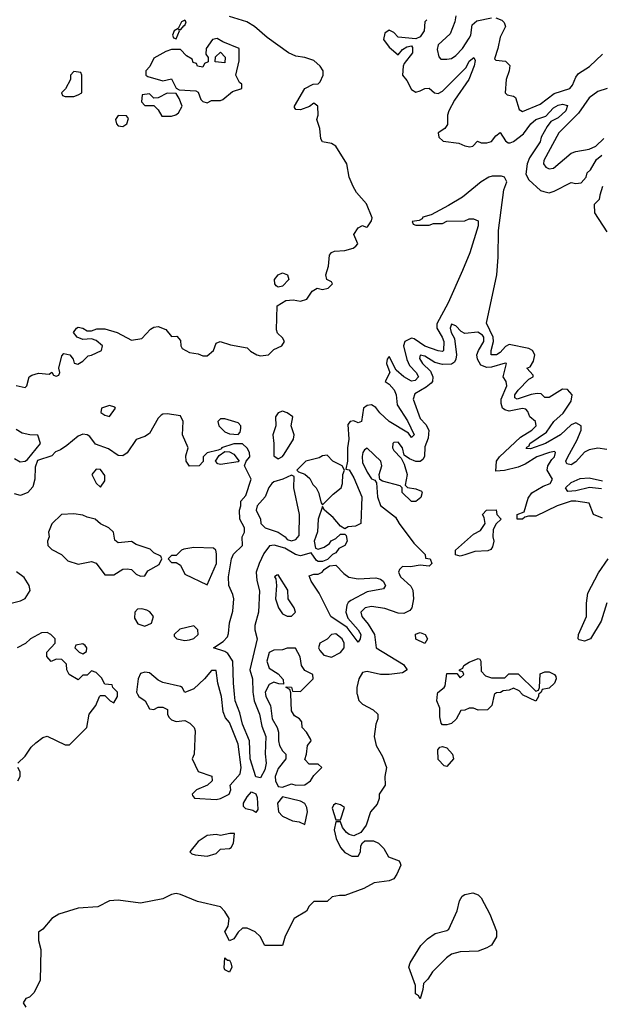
# Model space of a CAD drawing. Header units: inches. Extents: x 2601682 to 2755810, y 449311 to 584050.
# Tile 281 of 505: x 2675986 to 2678605, y 468603 to 473040. Entities that reach past the tile are written whole.
import ezdxf

# ---------------------------------------------------------------- set-up
doc = ezdxf.new("R2010")
doc.units = ezdxf.units.IN
doc.header["$MEASUREMENT"] = 0
doc.layers.add('C6476', color=7, linetype='Continuous')
doc.layers.add('C6477', color=7, linetype='Continuous')

msp = doc.modelspace()

# ---------------------------------------------------------------- linework, layer by layer
at = {"layer": 'C6476', "color": 2}
for points, elevation in [([(2675978, 469690), (2676010, 469722), (2676038, 469762), (2676058, 469782), (2676090, 469804.7), (2676110, 469811.3), (2676190, 469772), (2676210, 469772), (2676288, 469850), (2676299, 469910), (2676328.7, 469950), (2676346, 469990), (2676350, 469994), (2676370, 469994), (2676394, 469970), (2676410, 469962), (2676426, 469990), (2676426, 470000)], 6), ([(2677505.5, 470000), (2677512.5, 469972.5), (2677530, 469956.3), (2677578, 469930), (2677598, 469910), (2677598, 469890), (2677590, 469866), (2677582, 469810), (2677590.7, 469770), (2677619.5, 469719.5), (2677637.3, 469670), (2677630.7, 469630), (2677631, 469590), (2677604.7, 469550), (2677604.7, 469530), (2677595.3, 469504.7), (2677566, 469470), (2677546.8, 469410), (2677522.8, 469377.2), (2677490, 469362), (2677469, 469369), (2677457.2, 469377.2), (2677440.2, 469400.2), (2677430, 469426), (2677410, 469426), (2677402, 469390), (2677411.3, 469350), (2677431, 469310), (2677450, 469286.8), (2677482, 469270), (2677510, 469271.3), (2677521.2, 469290), (2677522.7, 469317.3), (2677528.9, 469331.1), (2677540.2, 469339.8), (2677579.8, 469339.8), (2677602, 469330), (2677625.4, 469305.4), (2677647.3, 469267.3), (2677694, 469250), (2677699.6, 469239.6), (2677702, 469230), (2677684.7, 469190), (2677670, 469168.7), (2677650, 469159), (2677582, 469150), (2677535.2, 469124.8), (2677450, 469093.2), (2677426, 469094), (2677392.7, 469087.3), (2677370, 469066), (2677310, 469066), (2677290, 469046), (2677276.9, 469023.1), (2677222, 468990), (2677182, 468910), (2677170, 468868), (2677090, 468868), (2677068.4, 468908.4), (2677046, 468930), (2677010, 468946), (2676990, 468946), (2676970, 468928), (2676950, 468898), (2676930, 468888.7), (2676909, 468930), (2676924.7, 468955.3), (2676929, 468990), (2676910, 469022), (2676890, 469042), (2676786, 469066), (2676710, 469098), (2676690, 469102), (2676670, 469098), (2676630, 469078), (2676530, 469059), (2676430, 469072.7), (2676390, 469069.3), (2676337.6, 469042.4), (2676250, 469036.2), (2676162, 469010), (2676130.9, 468989.1), (2676090, 468942), (2676071.3, 468928.7), (2676071, 468890), (2676080.7, 468850), (2676078.8, 468710), (2676050, 468655.3), (2676030, 468635.3), (2676014, 468630), (2676002, 468610), (2676014, 468590)], 6), ([(2676516.7, 470000), (2676522, 469990), (2676551.1, 469971.1), (2676570, 469934), (2676590, 469932), (2676610, 469942), (2676630, 469942), (2676651.3, 469931.3), (2676651.3, 469910), (2676656.9, 469896.9), (2676670, 469884.7), (2676690, 469878), (2676730, 469882), (2676752, 469870), (2676772, 469850), (2676776, 469836), (2676772, 469730), (2676762, 469710), (2676790, 469652), (2676850.6, 469630.6), (2676852, 469610), (2676832, 469590), (2676782, 469570), (2676762, 469550), (2676763.6, 469543.6), (2676772.7, 469532.7), (2676870, 469526.4), (2676890, 469530.7), (2676928.7, 469550), (2676937.2, 469570), (2676934, 469590), (2676978.9, 469641.1), (2676983.5, 469670), (2676970, 469775.3), (2676930, 469873.2), (2676913.4, 469893.4), (2676901.5, 469921.5), (2676894.7, 469990), (2676891.9, 470000)], 6), ([(2677037.5, 470000), (2677042, 469970), (2677065.3, 469910), (2677076.7, 469856.7), (2677094.6, 469810), (2677091.8, 469731.8), (2677095.3, 469690), (2677090, 469659), (2677070, 469624), (2677050, 469628), (2677024.4, 469710), (2677020.5, 469790), (2676990, 469865.2), (2676976.9, 469916.9), (2676955.6, 469970), (2676952.7, 470000)], 2), ([(2677092.8, 470000), (2677094.8, 469990), (2677114.8, 469950), (2677122.4, 469890), (2677145.5, 469850), (2677151.3, 469830), (2677151, 469790), (2677156, 469770), (2677170, 469744.7), (2677184.7, 469730), (2677184.7, 469710), (2677150, 469665.2), (2677136.3, 469630), (2677137.3, 469610), (2677150, 469584.7), (2677170, 469582), (2677210, 469596), (2677230, 469591.3), (2677270, 469592), (2677295.3, 469610), (2677310, 469634), (2677346, 469670), (2677330, 469686), (2677290, 469686), (2677270, 469706), (2677278, 469730), (2677282, 469770), (2677298, 469790), (2677296.4, 469796.4), (2677278, 469830), (2677258, 469850), (2677256.4, 469876.4), (2677246, 469890), (2677223.1, 469903.1), (2677210, 469926), (2677207.6, 470000)], 6), ([(2678124.3, 470000), (2678122, 469998), (2678111.3, 469950), (2678092, 469930), (2678050.9, 469929.1), (2678030, 469938), (2678010, 469938), (2677990, 469928), (2677972.7, 469927.3), (2677951.3, 469888.7), (2677930, 469869), (2677910, 469862), (2677890, 469862), (2677884, 469870), (2677878, 469898), (2677878, 469938), (2677864, 469970), (2677867.7, 470000)], 6), ([(2678324, 470000), (2678322, 469998), (2678322, 469990), (2678310, 469968.7), (2678250, 469998), (2678248.3, 470000)], 6), ([(2675978, 469610), (2675988, 469630), (2675988, 469650), (2675978, 469670)], 6)]:
    msp.add_lwpolyline(points, dxfattribs=dict(at, elevation=elevation))
for points, elevation in [([(2677910, 469675.3), (2677898, 469678), (2677870, 469706), (2677869, 469750), (2677878, 469762), (2677890, 469764.7), (2677910, 469758.8), (2677934.8, 469730), (2677938.8, 469710)], 6), ([(2677050, 469468), (2677036.5, 469476.5), (2677004.5, 469484.5), (2676994, 469494), (2676993.2, 469510), (2677010, 469538.8), (2677030, 469561), (2677050, 469551.3), (2677055.6, 469535.6), (2677058.8, 469481.2)], 2), ([(2677170, 469538), (2677146.8, 469510), (2677151.3, 469470), (2677170, 469451.3), (2677214, 469430), (2677244.7, 469424.7), (2677270, 469414), (2677282, 469470), (2677279, 469490), (2677270, 469508), (2677250, 469519)], 6), ([(2677410, 469508), (2677399.6, 469500.4), (2677392.7, 469487.3), (2677410, 469434), (2677430, 469434), (2677448, 469490), (2677430, 469502)], 6), ([(2676932.9, 469372.9), (2676890, 469364), (2676870, 469368.7), (2676830, 469364), (2676790, 469337.2), (2676752, 469290), (2676761, 469281), (2676776, 469276), (2676830, 469270.8), (2676870, 469282), (2676890, 469302), (2676930, 469304.7), (2676938, 469310), (2676948.7, 469330), (2676952.5, 469372.5)], 6), ([(2677790, 468628), (2677782, 468642), (2677768.7, 468650), (2677768.4, 468688.4), (2677739, 468770), (2677744, 468790), (2677792, 468868), (2677822, 468898), (2677857.2, 468922.8), (2677910, 468936), (2677918, 468942), (2677955.9, 469024.1), (2677966, 469070), (2677979, 469090), (2677990, 469097.3), (2678026, 469106), (2678050, 469096), (2678063.5, 469083.5), (2678102.8, 469010), (2678133.2, 468933.2), (2678133, 468907), (2678110.6, 468869.4), (2678090, 468857.2), (2678050, 468842.7), (2677970, 468839), (2677930, 468829), (2677907.7, 468812.3), (2677844.7, 468750), (2677823.6, 468716.4), (2677803.6, 468696.4), (2677802, 468670)], 6), ([(2676922, 468802), (2676930, 468802), (2676936, 468790), (2676941, 468770), (2676930, 468748.7), (2676910, 468758), (2676906.8, 468766.8), (2676910, 468812)], 6)]:
    msp.add_lwpolyline(points, close=True, dxfattribs=dict(at, elevation=elevation))
at = {"layer": 'C6477', "color": 2}
for points, elevation in [([(2675970, 471392), (2676010, 471382), (2676018, 471390), (2676028, 471430), (2676041.2, 471438.8), (2676070, 471446.8), (2676118, 471442), (2676131.3, 471451.3), (2676138, 471438), (2676150, 471434), (2676162, 471438), (2676166, 471450), (2676162, 471470), (2676175.3, 471524.7), (2676184, 471536), (2676211, 471530), (2676226, 471510), (2676231.6, 471491.6), (2676247.1, 471487.1), (2676270, 471501), (2676294.5, 471525.5), (2676310, 471528.2), (2676354, 471550), (2676359, 471570), (2676330, 471594), (2676310, 471602), (2676270, 471599), (2676245.2, 471610), (2676228.7, 471630), (2676242, 471650), (2676250, 471654), (2676270.6, 471650.6), (2676290, 471638), (2676310, 471638), (2676333.2, 471646.8), (2676370, 471647.7), (2676424.7, 471630), (2676490, 471596), (2676536, 471604), (2676574.5, 471645.5), (2676590, 471654.8), (2676610, 471657.3), (2676643.5, 471643.5), (2676670, 471612), (2676694, 471614), (2676710, 471594), (2676711.3, 471570), (2676718, 471558), (2676750, 471541), (2676790, 471534.8), (2676810, 471524.7), (2676830, 471524.7), (2676858, 471550), (2676870, 471582), (2676889.4, 471590.6), (2676934.8, 471574.8), (2677010, 471562), (2677026, 471546), (2677054, 471530), (2677070, 471526), (2677106, 471530), (2677130, 471554), (2677166, 471570), (2677178, 471590), (2677170, 471606), (2677147.3, 471627.3), (2677142, 471642), (2677146, 471750), (2677184.8, 471775.2), (2677217.5, 471777.5), (2677250, 471771), (2677279, 471781), (2677303.1, 471816.9), (2677326, 471830), (2677350, 471824.7), (2677375.3, 471830), (2677394, 471850), (2677390, 471858), (2677369, 471869), (2677364, 471890), (2677377.2, 471930), (2677381.5, 471978.5), (2677390, 471991.3), (2677403.2, 471996.8), (2677450, 472000.5), (2677488, 472010), (2677500.2, 472019.8), (2677508.7, 472030), (2677490, 472072), (2677510, 472102), (2677530, 472112), (2677545.4, 472105.4), (2677552.9, 472107.1), (2677570, 472134), (2677572.7, 472147.3), (2677547.6, 472210), (2677501.9, 472261.9), (2677487.6, 472287.6), (2677469.8, 472330), (2677459.1, 472390), (2677410, 472469.4), (2677390, 472482), (2677350, 472489.5), (2677342.4, 472502.4), (2677337, 472550), (2677324.5, 472590), (2677329.3, 472610), (2677328.7, 472650), (2677310, 472664), (2677290.6, 472649.4), (2677250, 472633.2), (2677230, 472635.3), (2677223.7, 472643.7), (2677222.7, 472650), (2677269.6, 472730.4), (2677308, 472750), (2677329.3, 472750.7), (2677339.5, 472760.5), (2677353.2, 472790), (2677352.3, 472810), (2677339.5, 472830), (2677310, 472855.6), (2677269.7, 472869.7), (2677230, 472875.1), (2677196, 472890), (2677099.6, 472959.6), (2677043.7, 473010), (2677009.4, 473030), (2676930, 473055.1)], 2), ([(2677819.9, 473040.1), (2677810.8, 473030), (2677806.8, 472990), (2677790, 472962.7), (2677770, 472954), (2677690, 472961.2), (2677670, 472982.7), (2677650, 472992.7), (2677630, 472979), (2677624.6, 472950), (2677650, 472915.5), (2677690, 472881), (2677710, 472906), (2677730, 472918), (2677750, 472922), (2677754.4, 472914.4), (2677755.5, 472890), (2677718, 472842), (2677712.7, 472830), (2677710.5, 472790.5), (2677730, 472766), (2677750, 472726), (2677770, 472714), (2677790, 472718.8), (2677810.6, 472730.6), (2677830, 472730.7), (2677854, 472710), (2677870, 472707.7), (2677890, 472717.3), (2677995.8, 472824.2), (2678010, 472853), (2678031, 472870), (2678036.4, 472856.4), (2678032.5, 472832.5), (2678008.5, 472770), (2677943.2, 472676.8), (2677918.4, 472630), (2677912.4, 472610), (2677913, 472567), (2677901, 472550), (2677870.8, 472530), (2677873, 472510), (2677892.2, 472492.2), (2677963.1, 472483.1), (2677990, 472471), (2678013.2, 472466.8), (2678026, 472470), (2678048, 472492), (2678064.7, 472484.7), (2678090, 472484.7), (2678110, 472491), (2678130, 472516), (2678150, 472531.3), (2678174, 472494), (2678185.2, 472485.2), (2678194.8, 472485.2), (2678210, 472490.7), (2678253.9, 472526.1), (2678287.8, 472570), (2678309.6, 472590), (2678355.1, 472604.9), (2678390, 472643.1), (2678410, 472654.9), (2678430, 472659.5), (2678453.5, 472653.5), (2678446, 472630), (2678410, 472598), (2678378.4, 472581.6), (2678361.6, 472558.4), (2678334, 472510), (2678330, 472489.2), (2678282.3, 472417.7), (2678270.4, 472390), (2678264.5, 472344.5), (2678278, 472318), (2678330.5, 472270.5), (2678345.8, 472265.8), (2678370, 472260.3), (2678393, 472267), (2678470, 472306), (2678490, 472302), (2678514.7, 472305.3), (2678537.2, 472330), (2678542, 472350), (2678557, 472363), (2678582.9, 472410), (2678607, 472430)], 2), ([(2677950, 473058), (2677946, 473030), (2677924, 472976), (2677870, 472926), (2677866, 472906), (2677872.7, 472872.7), (2677882, 472862), (2677910, 472862), (2677930, 472864.7), (2677950, 472878), (2677979.3, 472910), (2678010, 472956), (2678017, 472970), (2678023.7, 473016.3), (2678045.2, 473034.8), (2678110, 473047.7)], 6), ([(2678130, 473047.7), (2678157.3, 473037.3), (2678168, 473028), (2678173.4, 473010), (2678150, 472962), (2678139.1, 472910), (2678123.5, 472863.5), (2678130, 472858), (2678173, 472853), (2678193.2, 472833.2), (2678190.8, 472810), (2678177.3, 472770), (2678172, 472710), (2678181, 472701), (2678210, 472696), (2678218, 472690), (2678235.3, 472635.3), (2678250, 472626.8), (2678330, 472659.3), (2678392.3, 472707.7), (2678462.7, 472730), (2678475.1, 472744.9), (2678490, 472781), (2678502.6, 472797.4), (2678551.5, 472828.5), (2678610, 472884)], 6), ([(2678630.8, 472730), (2678590, 472716.2), (2678550, 472687.3), (2678501.8, 472618.2), (2678413, 472530), (2678345.8, 472405.8), (2678344.9, 472390), (2678355.9, 472375.9), (2678370, 472367.7), (2678390, 472370.7), (2678470, 472438), (2678490, 472446.5), (2678550, 472456.4), (2678580.9, 472470), (2678616, 472504)], 6), ([(2678630, 471103.9), (2678590, 471109.8), (2678550, 471102), (2678529.1, 471090.9), (2678490, 471047.3), (2678470, 471034.5), (2678450, 471039), (2678446, 471050), (2678453.6, 471070), (2678495.5, 471144.5), (2678514, 471190), (2678514.7, 471210), (2678490, 471223), (2678470, 471214), (2678421.6, 471170), (2678353.4, 471130), (2678286.8, 471106.8), (2678267, 471107), (2678270, 471114), (2678280.4, 471119.6), (2678283.7, 471130), (2678358, 471182), (2678391.5, 471230), (2678433.2, 471266.8), (2678470, 471320.5), (2678474, 471350), (2678452.9, 471372.9), (2678430, 471375.6), (2678370, 471337.2), (2678350, 471338), (2678333.6, 471353.6), (2678316, 471356), (2678288.6, 471351.4), (2678226, 471330), (2678215.3, 471335.3), (2678216.2, 471350), (2678230, 471370.4), (2678279.3, 471420.7), (2678298, 471430), (2678298, 471438), (2678269, 471470), (2678284, 471476), (2678299.1, 471500.9), (2678306.3, 471530), (2678294.7, 471550), (2678279, 471559), (2678190, 471576), (2678173, 471567), (2678150, 471540.5), (2678133.4, 471530), (2678109.6, 471530), (2678108.4, 471550), (2678119.8, 471590), (2678117.8, 471610), (2678087.9, 471672.1), (2678134.5, 471890), (2678141.2, 471970), (2678142, 472090), (2678166.6, 472273.4), (2678179, 472310), (2678168.7, 472330), (2678155.6, 472335.6), (2678114.2, 472334.2), (2678098, 472330), (2678064.7, 472310), (2677979.8, 472240.2), (2677917.3, 472202.7), (2677838.8, 472161.2), (2677802, 472150), (2677798, 472142), (2677784.7, 472135.3), (2677754, 472130), (2677758, 472118), (2677770, 472114), (2677830, 472114), (2677850, 472122), (2677890, 472122), (2677910, 472132), (2677990, 472134), (2678010, 472142), (2678030, 472142), (2678050, 472134), (2678051, 472111), (2678012.7, 471990), (2677979.5, 471910), (2677915.9, 471764.1), (2677864, 471670), (2677864.2, 471650), (2677888.7, 471610), (2677895.2, 471590), (2677894.9, 471550), (2677890, 471545.1), (2677870, 471548), (2677810, 471568.9), (2677762.3, 471602.3), (2677750, 471605.1), (2677720.4, 471590), (2677713.7, 471570), (2677728.7, 471508.7), (2677741, 471481), (2677772, 471450), (2677782.4, 471430), (2677766.4, 471413.6), (2677750, 471411.6), (2677715.1, 471430), (2677680.9, 471460.9), (2677650, 471522), (2677641, 471510), (2677637.3, 471490), (2677652, 471450), (2677632, 471410), (2677650, 471398), (2677671.8, 471371.8), (2677680.5, 471350), (2677685.1, 471305.1), (2677732, 471232.1), (2677762.8, 471170), (2677750, 471157.2), (2677736.2, 471176.2), (2677649, 471229), (2677607.9, 471267.9), (2677590, 471292.3), (2677570, 471305.1), (2677550, 471301.6), (2677533.4, 471290), (2677524.7, 471230), (2677510, 471223.7), (2677490, 471232.7), (2677474, 471230), (2677463.5, 471216.5), (2677468.5, 471150), (2677462.4, 471110), (2677462, 471050), (2677454, 471014), (2677470, 471011.3), (2677490, 470976), (2677526.4, 470890), (2677522, 470770), (2677498, 470758), (2677465.4, 470754.6), (2677450, 470746), (2677430, 470758), (2677397, 470797), (2677358, 470830), (2677350, 470846), (2677330.7, 470789.3), (2677327.3, 470732.7), (2677312, 470690), (2677318, 470658), (2677330, 470654), (2677356.4, 470663.6), (2677380.4, 470679.6), (2677389, 470691), (2677410, 470702), (2677430, 470722), (2677450, 470722), (2677456, 470716), (2677461, 470690), (2677450.8, 470670), (2677423.5, 470656.5), (2677410, 470638), (2677394, 470630), (2677372.7, 470607.3), (2677350, 470598), (2677330, 470598), (2677323.1, 470603.1), (2677298, 470638), (2677250, 470624), (2677228, 470630), (2677179.3, 470659.3), (2677132, 470672), (2677110.4, 470669.6), (2677084.7, 470635.3), (2677063.8, 470590), (2677050.5, 470550), (2677053.2, 470513.2), (2677066.2, 470466.2), (2677062, 470370), (2677045.5, 470310), (2677045.5, 470290), (2677055.3, 470250), (2677022.8, 470110), (2677034.9, 470070), (2677036, 470010), (2677037.5, 470000)], 2), ([(2678611.1, 472288.9), (2678598, 472250), (2678596, 472230), (2678573.4, 472206.6), (2678574.6, 472170), (2678630, 472083.8)], 2), ([(2678610, 470794), (2678569.6, 470809.6), (2678550, 470861.2), (2678490.9, 470870.9), (2678470, 470870.8), (2678406.8, 470850), (2678310, 470802.9), (2678276.9, 470803.1), (2678261, 470799), (2678250, 470788.7), (2678226, 470790), (2678226, 470810), (2678257.2, 470822.8), (2678276, 470884), (2678292.3, 470907.7), (2678342.7, 470937.3), (2678375.1, 470950), (2678385.2, 470970), (2678360.9, 471010), (2678364.5, 471030), (2678381.5, 471058.6), (2678393.6, 471070), (2678399, 471090), (2678393.6, 471093.6), (2678372, 471090), (2678314, 471070), (2678262.6, 471037.4), (2678230, 471023), (2678168.9, 471008.9), (2678130, 471006), (2678132.7, 471050), (2678146.6, 471070), (2678241.6, 471158.4), (2678291.6, 471190), (2678311.8, 471210), (2678309.3, 471229.3), (2678282.7, 471250), (2678274.3, 471274.3), (2678264.5, 471284.5), (2678250, 471287.3), (2678190, 471276.4), (2678170, 471281.6), (2678160.7, 471290), (2678154.3, 471310), (2678154.3, 471330), (2678179.5, 471390), (2678176, 471410), (2678162.7, 471430), (2678178, 471490), (2678172.7, 471492.7), (2678110, 471473.7), (2678090, 471472.6), (2678062.9, 471482.9), (2678047, 471510), (2678045.1, 471530), (2678051.5, 471550), (2678076.4, 471590), (2678076.4, 471610), (2678070, 471618.7), (2678048.3, 471631.7), (2677990, 471625.2), (2677974.5, 471634.5), (2677950, 471660.9), (2677930, 471668.7), (2677924.4, 471650), (2677928.8, 471630), (2677943.7, 471603.7), (2677952.7, 471530), (2677950.5, 471510), (2677943.4, 471496.6), (2677930, 471487.3), (2677890, 471486), (2677854.9, 471494.9), (2677810, 471523.7), (2677790, 471528), (2677786.7, 471513.3), (2677799.1, 471490), (2677836, 471456), (2677846.7, 471430), (2677844.4, 471410), (2677838.5, 471401.5), (2677816.4, 471383.6), (2677765.5, 471354.5), (2677758.4, 471330), (2677790, 471242.8), (2677815.3, 471215.3), (2677828.5, 471190), (2677825.8, 471154.2), (2677810, 471115.3), (2677808.1, 471071.9), (2677802, 471058), (2677790, 471049.3), (2677770, 471049.3), (2677741.6, 471061.6), (2677718, 471078), (2677709.2, 471110), (2677690, 471136), (2677670, 471135.3), (2677666.8, 471130), (2677664.9, 471110), (2677670, 471098), (2677704, 471064), (2677717.5, 471037.5), (2677731, 470990), (2677722, 470942), (2677732, 470932), (2677770, 470926), (2677794.8, 470914.8), (2677798, 470910), (2677793, 470887), (2677770, 470869), (2677750, 470869), (2677708, 470910), (2677708, 470930), (2677699, 470939), (2677620.2, 470960.2), (2677607.3, 470967.3), (2677604, 470990), (2677617.2, 471030), (2677612.7, 471050), (2677550, 471108.7), (2677538, 471102), (2677530.8, 471089.2), (2677528.5, 471071.5), (2677530, 471044.7), (2677550, 471001), (2677570, 470971.3), (2677584.7, 470964.7), (2677592.7, 470952.7), (2677597.3, 470890), (2677610, 470851.3), (2677678.5, 470798.5), (2677694.8, 470770), (2677761.4, 470681.4), (2677812, 470630), (2677814, 470614), (2677834, 470610), (2677842, 470590), (2677830, 470578), (2677790, 470582), (2677745.4, 470574.6), (2677710, 470575.3), (2677696.9, 470563.1), (2677691.3, 470550), (2677701, 470530), (2677747.3, 470487.3), (2677756, 470470), (2677758.8, 470430), (2677751.3, 470390), (2677742.8, 470377.2), (2677715.3, 470364.7), (2677690, 470365.2), (2677630, 470387), (2677570, 470396.2), (2677541, 470390), (2677521.6, 470370), (2677526.7, 470350), (2677555.8, 470315.8), (2677583.7, 470270), (2677590.8, 470210), (2677714.6, 470134.6), (2677731, 470110), (2677710, 470097.2), (2677650, 470089.5), (2677610, 470089.6), (2677550, 470102.9), (2677530, 470098), (2677512.7, 470070), (2677503.7, 470030), (2677504.4, 470004.4), (2677505.5, 470000)], 6), ([(2676952.7, 470000), (2676948, 470050), (2676946, 470150), (2676923.9, 470183.9), (2676910, 470193.2), (2676858, 470210), (2676902.7, 470237.3), (2676921, 470259), (2676926.2, 470273.8), (2676930, 470322), (2676945.7, 470374.3), (2676949.7, 470430), (2676946.3, 470450), (2676928.3, 470490), (2676926.9, 470530), (2676939.7, 470610), (2676948.7, 470631.3), (2676988.7, 470670), (2676988, 470710), (2676998, 470730), (2676998, 470750), (2676978, 470790), (2676975.3, 470830), (2676982, 470850), (2676982, 470870), (2677004, 470896), (2677028.9, 470968.9), (2676998, 471030), (2677006, 471050), (2677022, 471070), (2677021.2, 471090), (2677010, 471108.7), (2676990, 471128.7), (2676950, 471128.7), (2676894, 471110), (2676894, 471106), (2676879.8, 471100.2), (2676830, 471088), (2676812, 471070), (2676811.6, 471048.4), (2676794, 471030), (2676750, 471028), (2676735.3, 471050), (2676734.6, 471074.6), (2676744, 471110), (2676719.3, 471170), (2676722, 471230), (2676710, 471255.3), (2676650, 471263.7), (2676630, 471262.7), (2676622.4, 471257.6), (2676610, 471244), (2676570, 471175.3), (2676550, 471161.2), (2676510, 471149), (2676470, 471088), (2676450, 471074), (2676430, 471076), (2676386.2, 471106.2), (2676326.8, 471126.8), (2676302, 471162), (2676289.2, 471169.2), (2676270, 471172.3), (2676250, 471163.7), (2676198.7, 471121.3), (2676170, 471101.2), (2676147.7, 471092.3), (2676130, 471075.3), (2676066.4, 471053.6), (2676056, 471024), (2676054.8, 470970), (2676045.4, 470934.6), (2676022, 470910), (2675990, 470895.3), (2675963.1, 470903.1)], 2), ([(2675963, 471063), (2675987.7, 471047.7), (2676010, 471051), (2676021.2, 471058.8), (2676079, 471130), (2676068, 471168), (2676031.1, 471168.9), (2675996.5, 471176.5), (2675970, 471193.2)], 2), ([(2678606, 470926), (2678552.5, 470932.5), (2678490, 470916.3), (2678453.6, 470913.6), (2678443.7, 470930), (2678470, 470954.9), (2678510, 470972), (2678550, 470974.9), (2678610, 470962)], 2), ([(2678630, 470412), (2678604.9, 470330), (2678556.3, 470250), (2678530, 470239.5), (2678505.4, 470245.4), (2678501.2, 470250), (2678502, 470270), (2678538.7, 470350), (2678538.3, 470410), (2678544.4, 470455.6), (2678591.9, 470548.1), (2678636.3, 470610)], 6), ([(2675948, 470410), (2675990, 470421), (2676010, 470431.3), (2676032.5, 470467.5), (2676029.2, 470490), (2676006.3, 470526.3), (2675972, 470552)], 6), ([(2676426, 470000), (2676426, 470010), (2676406, 470030), (2676402, 470042), (2676370, 470046), (2676354.6, 470074.6), (2676330, 470098), (2676310, 470106), (2676290, 470086), (2676270, 470086), (2676250, 470066), (2676208, 470090), (2676198, 470110), (2676196.4, 470136.4), (2676176.4, 470156.4), (2676150, 470158), (2676127.3, 470147.3), (2676108, 470170), (2676108, 470190), (2676146, 470230), (2676146, 470250), (2676126, 470270), (2676110, 470278), (2676083.6, 470276.4), (2676034, 470250), (2676011.6, 470228.4), (2675974, 470210)], 6), ([(2677207.6, 470000), (2677207.3, 470007.3), (2677202, 470022), (2677186, 470030), (2677186, 470034), (2677210, 470032), (2677214, 470014), (2677250, 470012), (2677308, 470070), (2677306, 470090), (2677270, 470108), (2677255.3, 470130), (2677248.7, 470168.7), (2677228, 470208), (2677190, 470208.7), (2677170, 470201.2), (2677130, 470199), (2677110, 470188), (2677098.8, 470150), (2677110, 470118), (2677150, 470092), (2677172.7, 470067.3), (2677174, 470046), (2677152.7, 470047.3), (2677130, 470055.3), (2677110, 470044), (2677090.8, 470010), (2677092.8, 470000)], 6), ([(2677867.7, 470000), (2677868.9, 470008.9), (2677898, 470030), (2677902, 470038), (2677910, 470094), (2677954, 470094), (2677970, 470074), (2677986, 470090), (2677982, 470102), (2677966, 470106), (2677966, 470110), (2677982, 470118), (2677986, 470130), (2678010, 470144.7), (2678050, 470162), (2678058, 470158), (2678062, 470150), (2678063.6, 470103.6), (2678083.6, 470083.6), (2678110, 470074), (2678170, 470074), (2678188.4, 470091.6), (2678230, 470092), (2678310, 470014), (2678322, 470018), (2678326, 470030), (2678330, 470092), (2678350, 470102), (2678370, 470102), (2678394, 470090), (2678399.6, 470079.6), (2678402, 470070), (2678394, 470050), (2678370, 470028), (2678338, 470022), (2678334, 470010), (2678324, 470000)], 6), ([(2676891.9, 470000), (2676878, 470050), (2676870, 470108), (2676850, 470108), (2676818, 470070), (2676770, 470024), (2676730, 470008), (2676718, 470030), (2676710, 470035.3), (2676630, 470054), (2676610, 470064), (2676570, 470097.2), (2676550, 470099.3), (2676530, 470094), (2676518.8, 470070), (2676511.3, 470010), (2676516.7, 470000)], 6), ([(2678248.3, 470000), (2678235.3, 470015.3), (2678210, 470028), (2678190, 470018), (2678163.6, 470016.4), (2678151.6, 470008.4), (2678132.7, 470007.3), (2678124.3, 470000)], 6)]:
    msp.add_lwpolyline(points, dxfattribs=dict(at, elevation=elevation))
for points, elevation in [([(2676730, 473038), (2676714, 473030), (2676699.6, 473000.4), (2676682, 472990), (2676674, 472970), (2676678, 472958), (2676690, 472954), (2676706, 472990), (2676702, 472998), (2676710, 472994), (2676726, 473014), (2676730, 473014), (2676735.3, 473030)], 6), ([(2676875.3, 472955.3), (2676854, 472950), (2676826, 472910), (2676824.7, 472884.7), (2676834, 472870), (2676834, 472850), (2676818, 472842), (2676810, 472826), (2676786, 472830), (2676782, 472842), (2676767.3, 472847.3), (2676762, 472862), (2676736.4, 472876.4), (2676710, 472906), (2676670, 472906), (2676643.6, 472896.4), (2676590, 472866), (2676571.6, 472828.4), (2676554, 472810), (2676554, 472790), (2676563.6, 472783.6), (2676630, 472764.7), (2676670, 472774), (2676691.3, 472731.3), (2676703.6, 472723.6), (2676779.6, 472719.6), (2676790, 472714), (2676801, 472681), (2676810, 472672), (2676830, 472664.7), (2676850, 472676), (2676890, 472676), (2676900.2, 472679.8), (2676944.1, 472715.9), (2676986, 472730), (2676986, 472750), (2676976.4, 472756.4), (2676959, 472790), (2676974, 472854), (2676974, 472910), (2676900.4, 472940.4)], 6), ([(2676910, 472846), (2676866, 472850), (2676867.3, 472872.7), (2676890, 472894), (2676911.6, 472871.6)], 6), ([(2676230, 472806), (2676214, 472790), (2676214, 472770), (2676192, 472728), (2676174, 472710), (2676178, 472698), (2676190, 472694), (2676230, 472694), (2676250, 472702), (2676266, 472710), (2676266, 472790), (2676262, 472802)], 6), ([(2676650, 472709), (2676610, 472688), (2676590, 472686), (2676570, 472706), (2676538, 472702), (2676534, 472670), (2676550, 472654), (2676590, 472654), (2676610, 472634), (2676626, 472606), (2676670, 472606), (2676688.9, 472611.1), (2676700.4, 472619.6), (2676718, 472650), (2676704.7, 472684.7), (2676690, 472708)], 6), ([(2676430, 472608), (2676418, 472590), (2676422, 472570), (2676430, 472562), (2676450, 472558), (2676468, 472570), (2676475.3, 472595.3), (2676467.3, 472607.3)], 6), ([(2677150, 471835.3), (2677141.2, 471841.2), (2677135.3, 471850), (2677134, 471870), (2677149.2, 471890.8), (2677170, 471898.8), (2677192, 471890), (2677198, 471870), (2677170, 471839)], 2), ([(2676390, 471302), (2676354, 471290), (2676352, 471270), (2676370, 471258), (2676390, 471252), (2676418, 471290), (2676414.6, 471294.6)], 2), ([(2676890, 471242), (2676878, 471230), (2676882.8, 471210), (2676910, 471182.8), (2676930, 471174), (2676970, 471171.3), (2676978.6, 471181.4), (2676982, 471198), (2676982, 471210), (2676970, 471223.7), (2676910, 471241.2)], 2), ([(2677170, 471275.3), (2677150, 471268), (2677138, 471250), (2677138.8, 471210), (2677126, 471170), (2677131, 471130), (2677130, 471074), (2677150, 471061), (2677170, 471071.3), (2677177.5, 471082.5), (2677219, 471150), (2677222, 471170), (2677208.7, 471210), (2677215.3, 471250), (2677190, 471269)], 2), ([(2676890, 471035.3), (2676878, 471038), (2676868, 471050), (2676884, 471076), (2676910, 471094), (2676930, 471092), (2676950, 471082), (2676974, 471050), (2676970, 471048)], 2), ([(2677370, 471078), (2677350, 471075.3), (2677334.8, 471065.2), (2677274, 471050), (2677234, 471010), (2677242, 471002), (2677270, 470992), (2677293.2, 470973.2), (2677305.5, 470945.5), (2677321, 470930), (2677331.3, 470910), (2677343.6, 470863.6), (2677350, 470854), (2677398, 470902), (2677433.2, 470930), (2677439.3, 470950), (2677441.2, 470990), (2677448.7, 471010), (2677438, 471030), (2677395.3, 471050)], 2), ([(2676330, 471014), (2676311.3, 470990), (2676330, 470952), (2676350, 470934), (2676370, 470962), (2676370, 470986), (2676350, 471013.2)], 6), ([(2677210, 470988), (2677170.7, 470969.3), (2677130, 470957.2), (2677121, 470950), (2677107.9, 470932.1), (2677090.8, 470890), (2677056, 470850), (2677051, 470830), (2677070.8, 470790), (2677071.3, 470770), (2677090.7, 470750.7), (2677150, 470730.6), (2677181, 470710), (2677190, 470698), (2677210, 470691.3), (2677230, 470698), (2677244, 470716), (2677245.6, 470810), (2677220.9, 470930), (2677222, 470982)], 2), ([(2676230, 470814), (2676174, 470810), (2676130, 470768), (2676116, 470730), (2676118, 470710), (2676111.3, 470690), (2676112, 470670), (2676130, 470652), (2676174, 470630), (2676202, 470602), (2676250, 470586.8), (2676310, 470598), (2676330, 470591.3), (2676370, 470538), (2676410, 470538), (2676450, 470564.7), (2676470, 470566), (2676490, 470562), (2676510, 470542), (2676530, 470532), (2676550, 470534), (2676563.1, 470556.9), (2676614.6, 470585.4), (2676626, 470610), (2676622, 470622), (2676590, 470638), (2676573.6, 470653.6), (2676510, 470675.3), (2676490, 470688), (2676430, 470682), (2676414.6, 470694.6), (2676408, 470730), (2676388, 470750), (2676350, 470768.7), (2676326, 470790), (2676290, 470798), (2676270, 470808)], 6), ([(2677970, 470622), (2677948.4, 470628.4), (2677948, 470650), (2678030, 470722), (2678061.2, 470738.8), (2678082, 470770), (2678077.2, 470797.2), (2678069.3, 470810.7), (2678088, 470830), (2678130.9, 470830.9), (2678134, 470810), (2678154, 470790), (2678131.3, 470768.7), (2678118, 470742), (2678116, 470710), (2678121, 470690), (2678115.3, 470664.7), (2678106.8, 470653.2), (2678093.4, 470646.6), (2678036, 470644), (2677990, 470628)], 6), ([(2676770, 470661.2), (2676725.4, 470654.6), (2676714, 470650), (2676690, 470626), (2676670, 470626), (2676654, 470610), (2676670, 470594), (2676690, 470594), (2676710, 470582), (2676730, 470542), (2676830, 470494), (2676872, 470590), (2676872.7, 470632.7), (2676868.9, 470648.9), (2676859, 470659)], 6), ([(2677510, 470520.4), (2677590, 470524.4), (2677610, 470519.3), (2677622, 470510), (2677633, 470490), (2677624, 470476), (2677550, 470461.6), (2677476.5, 470423.5), (2677465.5, 470414.5), (2677459, 470401), (2677454, 470370), (2677463.4, 470343.4), (2677510.4, 470290), (2677522, 470270), (2677518.8, 470250), (2677510, 470235.3), (2677461, 470301), (2677387.3, 470350), (2677335.1, 470455.1), (2677299, 470510), (2677290, 470534), (2677310, 470542), (2677330, 470541), (2677348, 470550), (2677357.2, 470562.8), (2677380.4, 470579.6), (2677410, 470582), (2677444.9, 470544.9), (2677468.3, 470528.3)], 2), ([(2677150, 470538), (2677143.6, 470536.4), (2677134, 470530), (2677139.8, 470519.8), (2677142.8, 470490), (2677138, 470430), (2677151.3, 470390), (2677170, 470362), (2677190, 470352), (2677210, 470352), (2677228, 470370), (2677222, 470390), (2677195.3, 470430), (2677194, 470470)], 6), ([(2676535.3, 470384.7), (2676516.9, 470383.1), (2676504.7, 470370), (2676503.5, 470343.5), (2676518, 470318), (2676550, 470306.8), (2676578.9, 470321.1), (2676589.2, 470350), (2676572, 470372), (2676558.9, 470378.9)], 6), ([(2676770, 470308.7), (2676707.1, 470292.9), (2676682, 470270), (2676682, 470262), (2676694, 470250), (2676730, 470242), (2676750, 470245.5), (2676770, 470251), (2676789, 470270), (2676788.7, 470290)], 6), ([(2677410, 470273.3), (2677390, 470269.2), (2677370, 470249.2), (2677338, 470230), (2677331.3, 470210), (2677336.9, 470196.9), (2677356, 470176), (2677390, 470167.7), (2677430, 470188.2), (2677447, 470210), (2677447.3, 470230), (2677438.7, 470250)], 6), ([(2677810, 470229), (2677770, 470248), (2677768.7, 470271.3), (2677790, 470278), (2677812, 470270), (2677822, 470250)], 6), ([(2676270, 470228), (2676238, 470222), (2676234, 470210), (2676254, 470190), (2676270, 470182), (2676287.3, 470192.7), (2676288, 470210), (2676280.4, 470220.4)], 6)]:
    msp.add_lwpolyline(points, close=True, dxfattribs=dict(at, elevation=elevation))

doc.saveas('drawing.dxf')
